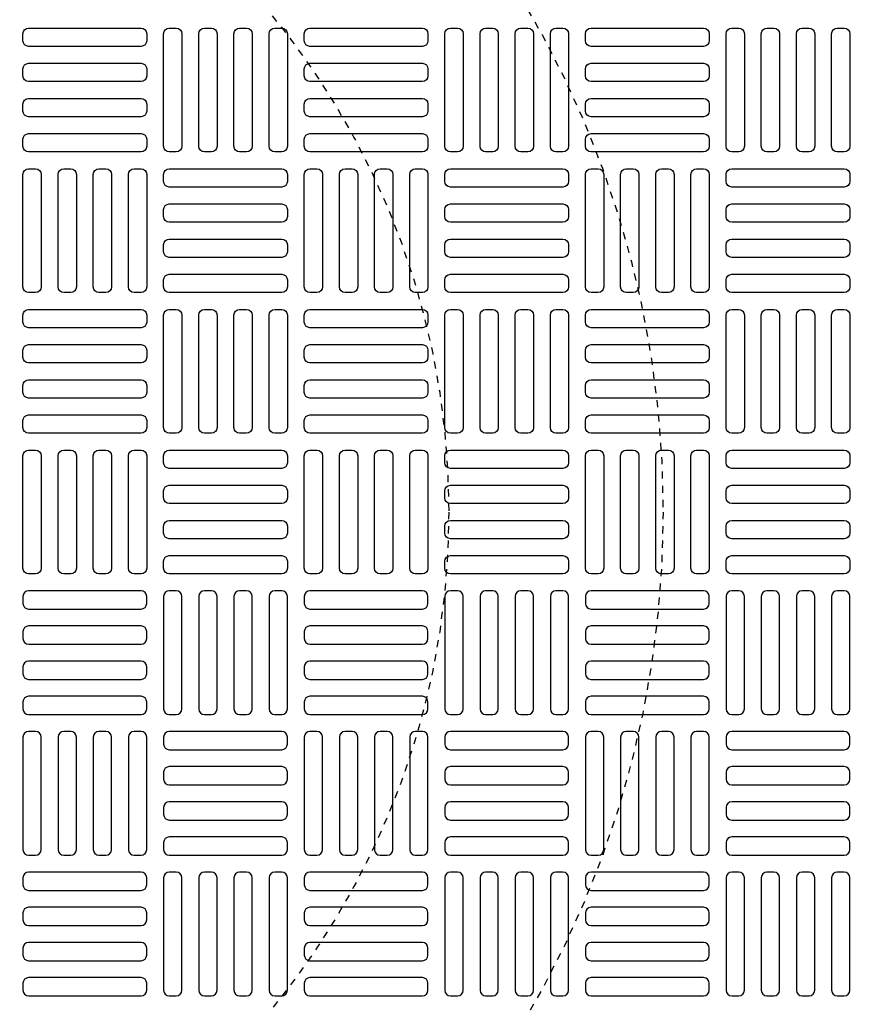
# Model space of a CAD drawing. Extents: x -169 to 6736, y -208 to 3022.
# Tile 608 of 656: x 5967 to 5979, y 1310 to 1324. Entities that reach past the tile are written whole.
import ezdxf

# ---------------------------------------------------------------- set-up
doc = ezdxf.new("R2010")
doc.units = 0
doc.header["$MEASUREMENT"] = 0
doc.linetypes.add('HIDDEN2', pattern=[0.28125, 0.1875, -0.09375])
doc.layers.get('DEFPOINTS').update_dxf_attribs({"linetype": 'CONTINUOUS'})
for name, color, linetype in [('TANK-MANHOLE-COVER-40', 2, 'CONTINUOUS'), ('TANK-MANHOLE-COVER-HATCH-40', 252, 'CONTINUOUS'), ('TANK-SLOPE', 3, 'CONTINUOUS')]:
    doc.layers.add(name, color=color, linetype=linetype)

msp = doc.modelspace()

# ---------------------------------------------------------------- linework, layer by layer
at = {"layer": 'DEFPOINTS', "color": 8, "linetype": 'HIDDEN2', "ltscale": 0.125}
msp.add_circle((5962.39028, 1317.01839), 14, dxfattribs=at)
msp.add_circle((5962.39028, 1317.01839), 14, dxfattribs=at)
at = {"layer": 'DEFPOINTS', "color": 8, "linetype": 'HIDDEN2', "ltscale": 0.5}
msp.add_circle((5962.39028, 1317.01839), 11, dxfattribs=at)
msp.add_circle((5962.39028, 1317.01839), 11, dxfattribs=at)
at = {"layer": 'TANK-MANHOLE-COVER-40', "color": 4, "linetype": 'Continuous'}
msp.add_circle((5962.39105, 1317.01839), 22.63902, dxfattribs=at)
at = {"layer": 'TANK-MANHOLE-COVER-40', "color": 1, "linetype": 'Continuous'}
msp.add_circle((5962.39105, 1317.01839), 22.44094, dxfattribs=at)
at = {"layer": 'TANK-MANHOLE-COVER-40', "color": 2, "linetype": 'Continuous'}
msp.add_circle((5962.39105, 1317.01839), 21.65354, dxfattribs=at)
at = {"layer": 'TANK-MANHOLE-COVER-HATCH-40', "linetype": 'Continuous', "flags": 128}
for points in [[(5969.1627, 1323.61288, -0.41421356), (5969.08396, 1323.53414), (5967.50916, 1323.53414, -0.41421356), (5967.43042, 1323.61288), (5967.43042, 1323.71131, -0.41421356), (5967.50916, 1323.79005), (5969.08396, 1323.79005, -0.41421356), (5969.1627, 1323.71131)], [(5969.47766, 1322.05776, -0.41421356), (5969.39892, 1322.1365), (5969.39892, 1323.71131, -0.41421356), (5969.47766, 1323.79005), (5969.57608, 1323.79005, -0.41421356), (5969.65482, 1323.71131), (5969.65482, 1322.1365, -0.41421356), (5969.57608, 1322.05776)], [(5969.96979, 1322.05776, -0.41421356), (5969.89105, 1322.1365), (5969.89105, 1323.71131, -0.41421356), (5969.96979, 1323.79005), (5970.06821, 1323.79005, -0.41421356), (5970.14695, 1323.71131), (5970.14695, 1322.1365, -0.41421356), (5970.06821, 1322.05776)], [(5970.46191, 1322.05776, -0.41421356), (5970.38317, 1322.1365), (5970.38317, 1323.71131, -0.41421356), (5970.46191, 1323.79005), (5970.56034, 1323.79005, -0.41421356), (5970.63908, 1323.71131), (5970.63908, 1322.1365, -0.41421356), (5970.56034, 1322.05776)], [(5970.95404, 1322.05776, -0.41421356), (5970.8753, 1322.1365), (5970.8753, 1323.71131, -0.41421356), (5970.95404, 1323.79005), (5971.05246, 1323.79005, -0.41421356), (5971.1312, 1323.71131), (5971.1312, 1322.1365, -0.41421356), (5971.05246, 1322.05776)], [(5973.09971, 1323.61288, -0.41421356), (5973.02097, 1323.53414), (5971.44616, 1323.53414, -0.41421356), (5971.36742, 1323.61288), (5971.36742, 1323.71131, -0.41421356), (5971.44616, 1323.79005), (5973.02097, 1323.79005, -0.41421356), (5973.09971, 1323.71131)], [(5973.41467, 1322.05776, -0.41421356), (5973.33593, 1322.1365), (5973.33593, 1323.71131, -0.41421356), (5973.41467, 1323.79005), (5973.51309, 1323.79005, -0.41421356), (5973.59183, 1323.71131), (5973.59183, 1322.1365, -0.41421356), (5973.51309, 1322.05776)], [(5973.90679, 1322.05776, -0.41421356), (5973.82805, 1322.1365), (5973.82805, 1323.71131, -0.41421356), (5973.90679, 1323.79005), (5974.00522, 1323.79005, -0.41421356), (5974.08396, 1323.71131), (5974.08396, 1322.1365, -0.41421356), (5974.00522, 1322.05776)], [(5974.39892, 1322.05776, -0.41421356), (5974.32018, 1322.1365), (5974.32018, 1323.71131, -0.41421356), (5974.39892, 1323.79005), (5974.49734, 1323.79005, -0.41421356), (5974.57608, 1323.71131), (5974.57608, 1322.1365, -0.41421356), (5974.49734, 1322.05776)], [(5974.89105, 1322.05776, -0.41421356), (5974.81231, 1322.1365), (5974.81231, 1323.71131, -0.41421356), (5974.89105, 1323.79005), (5974.98947, 1323.79005, -0.41421356), (5975.06821, 1323.71131), (5975.06821, 1322.1365, -0.41421356), (5974.98947, 1322.05776)], [(5977.03671, 1323.61288, -0.41421356), (5976.95797, 1323.53414), (5975.38317, 1323.53414, -0.41421356), (5975.30443, 1323.61288), (5975.30443, 1323.71131, -0.41421356), (5975.38317, 1323.79005), (5976.95797, 1323.79005, -0.41421356), (5977.03671, 1323.71131)], [(5977.35168, 1322.05776, -0.41421356), (5977.27294, 1322.1365), (5977.27294, 1323.71131, -0.41421356), (5977.35168, 1323.79005), (5977.4501, 1323.79005, -0.41421356), (5977.52884, 1323.71131), (5977.52884, 1322.1365, -0.41421356), (5977.4501, 1322.05776)], [(5977.8438, 1322.05776, -0.41421356), (5977.76506, 1322.1365), (5977.76506, 1323.71131, -0.41421356), (5977.8438, 1323.79005), (5977.94223, 1323.79005, -0.41421356), (5978.02097, 1323.71131), (5978.02097, 1322.1365, -0.41421356), (5977.94223, 1322.05776)], [(5978.33593, 1322.05776, -0.41421356), (5978.25719, 1322.1365), (5978.25719, 1323.71131, -0.41421356), (5978.33593, 1323.79005), (5978.43435, 1323.79005, -0.41421356), (5978.51309, 1323.71131), (5978.51309, 1322.1365, -0.41421356), (5978.43435, 1322.05776)], [(5978.82805, 1322.05776, -0.41421356), (5978.74931, 1322.1365), (5978.74931, 1323.71131, -0.41421356), (5978.82805, 1323.79005), (5978.92648, 1323.79005, -0.41421356), (5979.00522, 1323.71131), (5979.00522, 1322.1365, -0.41421356), (5978.92648, 1322.05776)], [(5969.1627, 1323.12075, -0.41421356), (5969.08396, 1323.04201), (5967.50916, 1323.04201, -0.41421356), (5967.43042, 1323.12075), (5967.43042, 1323.21918, -0.41421356), (5967.50916, 1323.29792), (5969.08396, 1323.29792, -0.41421356), (5969.1627, 1323.21918)], [(5973.09971, 1323.12075, -0.41421356), (5973.02097, 1323.04201), (5971.44616, 1323.04201, -0.41421356), (5971.36742, 1323.12075), (5971.36742, 1323.21918, -0.41421356), (5971.44616, 1323.29792), (5973.02097, 1323.29792, -0.41421356), (5973.09971, 1323.21918)], [(5977.03671, 1323.12075, -0.41421356), (5976.95797, 1323.04201), (5975.38317, 1323.04201, -0.41421356), (5975.30443, 1323.12075), (5975.30443, 1323.21918, -0.41421356), (5975.38317, 1323.29792), (5976.95797, 1323.29792, -0.41421356), (5977.03671, 1323.21918)], [(5969.1627, 1322.62863, -0.41421356), (5969.08396, 1322.54989), (5967.50916, 1322.54989, -0.41421356), (5967.43042, 1322.62863), (5967.43042, 1322.72705, -0.41421356), (5967.50916, 1322.80579), (5969.08396, 1322.80579, -0.41421356), (5969.1627, 1322.72705)], [(5973.09971, 1322.62863, -0.41421356), (5973.02097, 1322.54989), (5971.44616, 1322.54989, -0.41421356), (5971.36742, 1322.62863), (5971.36742, 1322.72705, -0.41421356), (5971.44616, 1322.80579), (5973.02097, 1322.80579, -0.41421356), (5973.09971, 1322.72705)], [(5977.03671, 1322.62863, -0.41421356), (5976.95797, 1322.54989), (5975.38317, 1322.54989, -0.41421356), (5975.30443, 1322.62863), (5975.30443, 1322.72705, -0.41421356), (5975.38317, 1322.80579), (5976.95797, 1322.80579, -0.41421356), (5977.03671, 1322.72705)], [(5969.1627, 1322.1365, -0.41421356), (5969.08396, 1322.05776), (5967.50916, 1322.05776, -0.41421356), (5967.43042, 1322.1365), (5967.43042, 1322.23493, -0.41421356), (5967.50916, 1322.31367), (5969.08396, 1322.31367, -0.41421356), (5969.1627, 1322.23493)], [(5973.09971, 1322.1365, -0.41421356), (5973.02097, 1322.05776), (5971.44616, 1322.05776, -0.41421356), (5971.36742, 1322.1365), (5971.36742, 1322.23493, -0.41421356), (5971.44616, 1322.31367), (5973.02097, 1322.31367, -0.41421356), (5973.09971, 1322.23493)], [(5977.03671, 1322.1365, -0.41421356), (5976.95797, 1322.05776), (5975.38317, 1322.05776, -0.41421356), (5975.30443, 1322.1365), (5975.30443, 1322.23493, -0.41421356), (5975.38317, 1322.31367), (5976.95797, 1322.31367, -0.41421356), (5977.03671, 1322.23493)], [(5967.50916, 1320.08926, -0.41421356), (5967.43042, 1320.168), (5967.43042, 1321.7428, -0.41421356), (5967.50916, 1321.82154), (5967.60758, 1321.82154, -0.41421356), (5967.68632, 1321.7428), (5967.68632, 1320.168, -0.41421356), (5967.60758, 1320.08926)], [(5968.00128, 1320.08926, -0.41421356), (5967.92254, 1320.168), (5967.92254, 1321.7428, -0.41421356), (5968.00128, 1321.82154), (5968.09971, 1321.82154, -0.41421356), (5968.17845, 1321.7428), (5968.17845, 1320.168, -0.41421356), (5968.09971, 1320.08926)], [(5968.49341, 1320.08926, -0.41421356), (5968.41467, 1320.168), (5968.41467, 1321.7428, -0.41421356), (5968.49341, 1321.82154), (5968.59183, 1321.82154, -0.41421356), (5968.67057, 1321.7428), (5968.67057, 1320.168, -0.41421356), (5968.59183, 1320.08926)], [(5968.98553, 1320.08926, -0.41421356), (5968.90679, 1320.168), (5968.90679, 1321.7428, -0.41421356), (5968.98553, 1321.82154), (5969.08396, 1321.82154, -0.41421356), (5969.1627, 1321.7428), (5969.1627, 1320.168, -0.41421356), (5969.08396, 1320.08926)], [(5969.39892, 1321.7428, -0.41421356), (5969.47766, 1321.82154), (5971.05246, 1321.82154, -0.41421356), (5971.1312, 1321.7428), (5971.1312, 1321.64438, -0.41421356), (5971.05246, 1321.56564), (5969.47766, 1321.56564, -0.41421356), (5969.39892, 1321.64438)], [(5971.44616, 1320.08926, -0.41421356), (5971.36742, 1320.168), (5971.36742, 1321.7428, -0.41421356), (5971.44616, 1321.82154), (5971.54459, 1321.82154, -0.41421356), (5971.62333, 1321.7428), (5971.62333, 1320.168, -0.41421356), (5971.54459, 1320.08926)], [(5971.93829, 1320.08926, -0.41421356), (5971.85955, 1320.168), (5971.85955, 1321.7428, -0.41421356), (5971.93829, 1321.82154), (5972.03671, 1321.82154, -0.41421356), (5972.11545, 1321.7428), (5972.11545, 1320.168, -0.41421356), (5972.03671, 1320.08926)], [(5972.43042, 1320.08926, -0.41421356), (5972.35168, 1320.168), (5972.35168, 1321.7428, -0.41421356), (5972.43042, 1321.82154), (5972.52884, 1321.82154, -0.41421356), (5972.60758, 1321.7428), (5972.60758, 1320.168, -0.41421356), (5972.52884, 1320.08926)], [(5972.92254, 1320.08926, -0.41421356), (5972.8438, 1320.168), (5972.8438, 1321.7428, -0.41421356), (5972.92254, 1321.82154), (5973.02097, 1321.82154, -0.41421356), (5973.09971, 1321.7428), (5973.09971, 1320.168, -0.41421356), (5973.02097, 1320.08926)], [(5973.33593, 1321.7428, -0.41421356), (5973.41467, 1321.82154), (5974.98947, 1321.82154, -0.41421356), (5975.06821, 1321.7428), (5975.06821, 1321.64438, -0.41421356), (5974.98947, 1321.56564), (5973.41467, 1321.56564, -0.41421356), (5973.33593, 1321.64438)], [(5975.38317, 1320.08926, -0.41421356), (5975.30443, 1320.168), (5975.30443, 1321.7428, -0.41421356), (5975.38317, 1321.82154), (5975.4816, 1321.82154, -0.41421356), (5975.56034, 1321.7428), (5975.56034, 1320.168, -0.41421356), (5975.4816, 1320.08926)], [(5975.8753, 1320.08926, -0.41421356), (5975.79656, 1320.168), (5975.79656, 1321.7428, -0.41421356), (5975.8753, 1321.82154), (5975.97372, 1321.82154, -0.41421356), (5976.05246, 1321.7428), (5976.05246, 1320.168, -0.41421356), (5975.97372, 1320.08926)], [(5976.36742, 1320.08926, -0.41421356), (5976.28868, 1320.168), (5976.28868, 1321.7428, -0.41421356), (5976.36742, 1321.82154), (5976.46585, 1321.82154, -0.41421356), (5976.54459, 1321.7428), (5976.54459, 1320.168, -0.41421356), (5976.46585, 1320.08926)], [(5976.85955, 1320.08926, -0.41421356), (5976.78081, 1320.168), (5976.78081, 1321.7428, -0.41421356), (5976.85955, 1321.82154), (5976.95797, 1321.82154, -0.41421356), (5977.03671, 1321.7428), (5977.03671, 1320.168, -0.41421356), (5976.95797, 1320.08926)], [(5977.27294, 1321.7428, -0.41421356), (5977.35168, 1321.82154), (5978.92648, 1321.82154, -0.41421356), (5979.00522, 1321.7428), (5979.00522, 1321.64438, -0.41421356), (5978.92648, 1321.56564), (5977.35168, 1321.56564, -0.41421356), (5977.27294, 1321.64438)], [(5969.39892, 1321.25068, -0.41421356), (5969.47766, 1321.32942), (5971.05246, 1321.32942, -0.41421356), (5971.1312, 1321.25068), (5971.1312, 1321.15225, -0.41421356), (5971.05246, 1321.07351), (5969.47766, 1321.07351, -0.41421356), (5969.39892, 1321.15225)], [(5973.33593, 1321.25068, -0.41421356), (5973.41467, 1321.32942), (5974.98947, 1321.32942, -0.41421356), (5975.06821, 1321.25068), (5975.06821, 1321.15225, -0.41421356), (5974.98947, 1321.07351), (5973.41467, 1321.07351, -0.41421356), (5973.33593, 1321.15225)], [(5977.27294, 1321.25068, -0.41421356), (5977.35168, 1321.32942), (5978.92648, 1321.32942, -0.41421356), (5979.00522, 1321.25068), (5979.00522, 1321.15225, -0.41421356), (5978.92648, 1321.07351), (5977.35168, 1321.07351, -0.41421356), (5977.27294, 1321.15225)], [(5969.39892, 1320.75855, -0.41421356), (5969.47766, 1320.83729), (5971.05246, 1320.83729, -0.41421356), (5971.1312, 1320.75855), (5971.1312, 1320.66012, -0.41421356), (5971.05246, 1320.58138), (5969.47766, 1320.58138, -0.41421356), (5969.39892, 1320.66012)], [(5973.33593, 1320.75855, -0.41421356), (5973.41467, 1320.83729), (5974.98947, 1320.83729, -0.41421356), (5975.06821, 1320.75855), (5975.06821, 1320.66012, -0.41421356), (5974.98947, 1320.58138), (5973.41467, 1320.58138, -0.41421356), (5973.33593, 1320.66012)], [(5977.27294, 1320.75855, -0.41421356), (5977.35168, 1320.83729), (5978.92648, 1320.83729, -0.41421356), (5979.00522, 1320.75855), (5979.00522, 1320.66012, -0.41421356), (5978.92648, 1320.58138), (5977.35168, 1320.58138, -0.41421356), (5977.27294, 1320.66012)], [(5969.39892, 1320.26642, -0.41421356), (5969.47766, 1320.34516), (5971.05246, 1320.34516, -0.41421356), (5971.1312, 1320.26642), (5971.1312, 1320.168, -0.41421356), (5971.05246, 1320.08926), (5969.47766, 1320.08926, -0.41421356), (5969.39892, 1320.168)], [(5973.33593, 1320.26642, -0.41421356), (5973.41467, 1320.34516), (5974.98947, 1320.34516, -0.41421356), (5975.06821, 1320.26642), (5975.06821, 1320.168, -0.41421356), (5974.98947, 1320.08926), (5973.41467, 1320.08926, -0.41421356), (5973.33593, 1320.168)], [(5977.27294, 1320.26642, -0.41421356), (5977.35168, 1320.34516), (5978.92648, 1320.34516, -0.41421356), (5979.00522, 1320.26642), (5979.00522, 1320.168, -0.41421356), (5978.92648, 1320.08926), (5977.35168, 1320.08926, -0.41421356), (5977.27294, 1320.168)], [(5969.1627, 1319.67587, -0.41421356), (5969.08396, 1319.59713), (5967.50916, 1319.59713, -0.41421356), (5967.43042, 1319.67587), (5967.43042, 1319.7743, -0.41421356), (5967.50916, 1319.85304), (5969.08396, 1319.85304, -0.41421356), (5969.1627, 1319.7743)], [(5969.47766, 1318.12075, -0.41421356), (5969.39892, 1318.19949), (5969.39892, 1319.7743, -0.41421356), (5969.47766, 1319.85304), (5969.57608, 1319.85304, -0.41421356), (5969.65482, 1319.7743), (5969.65482, 1318.19949, -0.41421356), (5969.57608, 1318.12075)], [(5969.96979, 1318.12075, -0.41421356), (5969.89105, 1318.19949), (5969.89105, 1319.7743, -0.41421356), (5969.96979, 1319.85304), (5970.06821, 1319.85304, -0.41421356), (5970.14695, 1319.7743), (5970.14695, 1318.19949, -0.41421356), (5970.06821, 1318.12075)], [(5970.46191, 1318.12075, -0.41421356), (5970.38317, 1318.19949), (5970.38317, 1319.7743, -0.41421356), (5970.46191, 1319.85304), (5970.56034, 1319.85304, -0.41421356), (5970.63908, 1319.7743), (5970.63908, 1318.19949, -0.41421356), (5970.56034, 1318.12075)], [(5970.95404, 1318.12075, -0.41421356), (5970.8753, 1318.19949), (5970.8753, 1319.7743, -0.41421356), (5970.95404, 1319.85304), (5971.05246, 1319.85304, -0.41421356), (5971.1312, 1319.7743), (5971.1312, 1318.19949, -0.41421356), (5971.05246, 1318.12075)], [(5973.09971, 1319.67587, -0.41421356), (5973.02097, 1319.59713), (5971.44616, 1319.59713, -0.41421356), (5971.36742, 1319.67587), (5971.36742, 1319.7743, -0.41421356), (5971.44616, 1319.85304), (5973.02097, 1319.85304, -0.41421356), (5973.09971, 1319.7743)], [(5973.41467, 1318.12075, -0.41421356), (5973.33593, 1318.19949), (5973.33593, 1319.7743, -0.41421356), (5973.41467, 1319.85304), (5973.51309, 1319.85304, -0.41421356), (5973.59183, 1319.7743), (5973.59183, 1318.19949, -0.41421356), (5973.51309, 1318.12075)], [(5973.90679, 1318.12075, -0.41421356), (5973.82805, 1318.19949), (5973.82805, 1319.7743, -0.41421356), (5973.90679, 1319.85304), (5974.00522, 1319.85304, -0.41421356), (5974.08396, 1319.7743), (5974.08396, 1318.19949, -0.41421356), (5974.00522, 1318.12075)], [(5974.39892, 1318.12075, -0.41421356), (5974.32018, 1318.19949), (5974.32018, 1319.7743, -0.41421356), (5974.39892, 1319.85304), (5974.49734, 1319.85304, -0.41421356), (5974.57608, 1319.7743), (5974.57608, 1318.19949, -0.41421356), (5974.49734, 1318.12075)], [(5974.89105, 1318.12075, -0.41421356), (5974.81231, 1318.19949), (5974.81231, 1319.7743, -0.41421356), (5974.89105, 1319.85304), (5974.98947, 1319.85304, -0.41421356), (5975.06821, 1319.7743), (5975.06821, 1318.19949, -0.41421356), (5974.98947, 1318.12075)], [(5977.03671, 1319.67587, -0.41421356), (5976.95797, 1319.59713), (5975.38317, 1319.59713, -0.41421356), (5975.30443, 1319.67587), (5975.30443, 1319.7743, -0.41421356), (5975.38317, 1319.85304), (5976.95797, 1319.85304, -0.41421356), (5977.03671, 1319.7743)], [(5977.35168, 1318.12075, -0.41421356), (5977.27294, 1318.19949), (5977.27294, 1319.7743, -0.41421356), (5977.35168, 1319.85304), (5977.4501, 1319.85304, -0.41421356), (5977.52884, 1319.7743), (5977.52884, 1318.19949, -0.41421356), (5977.4501, 1318.12075)], [(5977.8438, 1318.12075, -0.41421356), (5977.76506, 1318.19949), (5977.76506, 1319.7743, -0.41421356), (5977.8438, 1319.85304), (5977.94223, 1319.85304, -0.41421356), (5978.02097, 1319.7743), (5978.02097, 1318.19949, -0.41421356), (5977.94223, 1318.12075)], [(5978.33593, 1318.12075, -0.41421356), (5978.25719, 1318.19949), (5978.25719, 1319.7743, -0.41421356), (5978.33593, 1319.85304), (5978.43435, 1319.85304, -0.41421356), (5978.51309, 1319.7743), (5978.51309, 1318.19949, -0.41421356), (5978.43435, 1318.12075)], [(5978.82805, 1318.12075, -0.41421356), (5978.74931, 1318.19949), (5978.74931, 1319.7743, -0.41421356), (5978.82805, 1319.85304), (5978.92648, 1319.85304, -0.41421356), (5979.00522, 1319.7743), (5979.00522, 1318.19949, -0.41421356), (5978.92648, 1318.12075)], [(5969.1627, 1319.18375, -0.41421356), (5969.08396, 1319.10501), (5967.50916, 1319.10501, -0.41421356), (5967.43042, 1319.18375), (5967.43042, 1319.28217, -0.41421356), (5967.50916, 1319.36091), (5969.08396, 1319.36091, -0.41421356), (5969.1627, 1319.28217)], [(5973.09971, 1319.18375, -0.41421356), (5973.02097, 1319.10501), (5971.44616, 1319.10501, -0.41421356), (5971.36742, 1319.18375), (5971.36742, 1319.28217, -0.41421356), (5971.44616, 1319.36091), (5973.02097, 1319.36091, -0.41421356), (5973.09971, 1319.28217)], [(5977.03671, 1319.18375, -0.41421356), (5976.95797, 1319.10501), (5975.38317, 1319.10501, -0.41421356), (5975.30443, 1319.18375), (5975.30443, 1319.28217, -0.41421356), (5975.38317, 1319.36091), (5976.95797, 1319.36091, -0.41421356), (5977.03671, 1319.28217)], [(5969.1627, 1318.69162, -0.41421356), (5969.08396, 1318.61288), (5967.50916, 1318.61288, -0.41421356), (5967.43042, 1318.69162), (5967.43042, 1318.79005, -0.41421356), (5967.50916, 1318.86879), (5969.08396, 1318.86879, -0.41421356), (5969.1627, 1318.79005)], [(5973.09971, 1318.69162, -0.41421356), (5973.02097, 1318.61288), (5971.44616, 1318.61288, -0.41421356), (5971.36742, 1318.69162), (5971.36742, 1318.79005, -0.41421356), (5971.44616, 1318.86879), (5973.02097, 1318.86879, -0.41421356), (5973.09971, 1318.79005)], [(5977.03671, 1318.69162, -0.41421356), (5976.95797, 1318.61288), (5975.38317, 1318.61288, -0.41421356), (5975.30443, 1318.69162), (5975.30443, 1318.79005, -0.41421356), (5975.38317, 1318.86879), (5976.95797, 1318.86879, -0.41421356), (5977.03671, 1318.79005)], [(5969.1627, 1318.19949, -0.41421356), (5969.08396, 1318.12075), (5967.50916, 1318.12075, -0.41421356), (5967.43042, 1318.19949), (5967.43042, 1318.29792, -0.41421356), (5967.50916, 1318.37666), (5969.08396, 1318.37666, -0.41421356), (5969.1627, 1318.29792)], [(5973.09971, 1318.19949, -0.41421356), (5973.02097, 1318.12075), (5971.44616, 1318.12075, -0.41421356), (5971.36742, 1318.19949), (5971.36742, 1318.29792, -0.41421356), (5971.44616, 1318.37666), (5973.02097, 1318.37666, -0.41421356), (5973.09971, 1318.29792)], [(5977.03671, 1318.19949, -0.41421356), (5976.95797, 1318.12075), (5975.38317, 1318.12075, -0.41421356), (5975.30443, 1318.19949), (5975.30443, 1318.29792, -0.41421356), (5975.38317, 1318.37666), (5976.95797, 1318.37666, -0.41421356), (5977.03671, 1318.29792)], [(5967.50916, 1316.15225, -0.41421356), (5967.43042, 1316.23099), (5967.43042, 1317.80579, -0.41421356), (5967.50916, 1317.88453), (5967.60758, 1317.88453, -0.41421356), (5967.68632, 1317.80579), (5967.68632, 1316.23099, -0.41421356), (5967.60758, 1316.15225)], [(5968.00128, 1316.15225, -0.41421356), (5967.92254, 1316.23099), (5967.92254, 1317.80579, -0.41421356), (5968.00128, 1317.88453), (5968.09971, 1317.88453, -0.41421356), (5968.17845, 1317.80579), (5968.17845, 1316.23099, -0.41421356), (5968.09971, 1316.15225)], [(5968.49341, 1316.15225, -0.41421356), (5968.41467, 1316.23099), (5968.41467, 1317.80579, -0.41421356), (5968.49341, 1317.88453), (5968.59183, 1317.88453, -0.41421356), (5968.67057, 1317.80579), (5968.67057, 1316.23099, -0.41421356), (5968.59183, 1316.15225)], [(5968.98553, 1316.15225, -0.41421356), (5968.90679, 1316.23099), (5968.90679, 1317.80579, -0.41421356), (5968.98553, 1317.88453), (5969.08396, 1317.88453, -0.41421356), (5969.1627, 1317.80579), (5969.1627, 1316.23099, -0.41421356), (5969.08396, 1316.15225)], [(5969.39892, 1317.80579, -0.41421356), (5969.47766, 1317.88453), (5971.05246, 1317.88453, -0.41421356), (5971.1312, 1317.80579), (5971.1312, 1317.70737, -0.41421356), (5971.05246, 1317.62863), (5969.47766, 1317.62863, -0.41421356), (5969.39892, 1317.70737)], [(5971.44616, 1316.15225, -0.41421356), (5971.36742, 1316.23099), (5971.36742, 1317.80579, -0.41421356), (5971.44616, 1317.88453), (5971.54459, 1317.88453, -0.41421356), (5971.62333, 1317.80579), (5971.62333, 1316.23099, -0.41421356), (5971.54459, 1316.15225)], [(5971.93829, 1316.15225, -0.41421356), (5971.85955, 1316.23099), (5971.85955, 1317.80579, -0.41421356), (5971.93829, 1317.88453), (5972.03671, 1317.88453, -0.41421356), (5972.11545, 1317.80579), (5972.11545, 1316.23099, -0.41421356), (5972.03671, 1316.15225)], [(5972.43042, 1316.15225, -0.41421356), (5972.35168, 1316.23099), (5972.35168, 1317.80579, -0.41421356), (5972.43042, 1317.88453), (5972.52884, 1317.88453, -0.41421356), (5972.60758, 1317.80579), (5972.60758, 1316.23099, -0.41421356), (5972.52884, 1316.15225)], [(5972.92254, 1316.15225, -0.41421356), (5972.8438, 1316.23099), (5972.8438, 1317.80579, -0.41421356), (5972.92254, 1317.88453), (5973.02097, 1317.88453, -0.41421356), (5973.09971, 1317.80579), (5973.09971, 1316.23099, -0.41421356), (5973.02097, 1316.15225)], [(5973.33593, 1317.80579, -0.41421356), (5973.41467, 1317.88453), (5974.98947, 1317.88453, -0.41421356), (5975.06821, 1317.80579), (5975.06821, 1317.70737, -0.41421356), (5974.98947, 1317.62863), (5973.41467, 1317.62863, -0.41421356), (5973.33593, 1317.70737)], [(5975.38317, 1316.15225, -0.41421356), (5975.30443, 1316.23099), (5975.30443, 1317.80579, -0.41421356), (5975.38317, 1317.88453), (5975.4816, 1317.88453, -0.41421356), (5975.56034, 1317.80579), (5975.56034, 1316.23099, -0.41421356), (5975.4816, 1316.15225)], [(5975.8753, 1316.15225, -0.41421356), (5975.79656, 1316.23099), (5975.79656, 1317.80579, -0.41421356), (5975.8753, 1317.88453), (5975.97372, 1317.88453, -0.41421356), (5976.05246, 1317.80579), (5976.05246, 1316.23099, -0.41421356), (5975.97372, 1316.15225)], [(5976.36742, 1316.15225, -0.41421356), (5976.28868, 1316.23099), (5976.28868, 1317.80579, -0.41421356), (5976.36742, 1317.88453), (5976.46585, 1317.88453, -0.41421356), (5976.54459, 1317.80579), (5976.54459, 1316.23099, -0.41421356), (5976.46585, 1316.15225)], [(5976.85955, 1316.15225, -0.41421356), (5976.78081, 1316.23099), (5976.78081, 1317.80579, -0.41421356), (5976.85955, 1317.88453), (5976.95797, 1317.88453, -0.41421356), (5977.03671, 1317.80579), (5977.03671, 1316.23099, -0.41421356), (5976.95797, 1316.15225)], [(5977.27294, 1317.80579, -0.41421356), (5977.35168, 1317.88453), (5978.92648, 1317.88453, -0.41421356), (5979.00522, 1317.80579), (5979.00522, 1317.70737, -0.41421356), (5978.92648, 1317.62863), (5977.35168, 1317.62863, -0.41421356), (5977.27294, 1317.70737)], [(5969.39892, 1317.31367, -0.41421356), (5969.47766, 1317.39241), (5971.05246, 1317.39241, -0.41421356), (5971.1312, 1317.31367), (5971.1312, 1317.21524, -0.41421356), (5971.05246, 1317.1365), (5969.47766, 1317.1365, -0.41421356), (5969.39892, 1317.21524)], [(5973.33593, 1317.31367, -0.41421356), (5973.41467, 1317.39241), (5974.98947, 1317.39241, -0.41421356), (5975.06821, 1317.31367), (5975.06821, 1317.21524, -0.41421356), (5974.98947, 1317.1365), (5973.41467, 1317.1365, -0.41421356), (5973.33593, 1317.21524)], [(5977.27294, 1317.31367, -0.41421356), (5977.35168, 1317.39241), (5978.92648, 1317.39241, -0.41421356), (5979.00522, 1317.31367), (5979.00522, 1317.21524, -0.41421356), (5978.92648, 1317.1365), (5977.35168, 1317.1365, -0.41421356), (5977.27294, 1317.21524)], [(5969.39892, 1316.82154, -0.41421356), (5969.47766, 1316.90028), (5971.05246, 1316.90028, -0.41421356), (5971.1312, 1316.82154), (5971.1312, 1316.72312, -0.41421356), (5971.05246, 1316.64438), (5969.47766, 1316.64438, -0.41421356), (5969.39892, 1316.72312)], [(5973.33593, 1316.82154, -0.41421356), (5973.41467, 1316.90028), (5974.98947, 1316.90028, -0.41421356), (5975.06821, 1316.82154), (5975.06821, 1316.72312, -0.41421356), (5974.98947, 1316.64438), (5973.41467, 1316.64438, -0.41421356), (5973.33593, 1316.72312)], [(5977.27294, 1316.82154, -0.41421356), (5977.35168, 1316.90028), (5978.92648, 1316.90028, -0.41421356), (5979.00522, 1316.82154), (5979.00522, 1316.72312, -0.41421356), (5978.92648, 1316.64438), (5977.35168, 1316.64438, -0.41421356), (5977.27294, 1316.72312)], [(5969.39892, 1316.32942, -0.41421356), (5969.47766, 1316.40816), (5971.05246, 1316.40816, -0.41421356), (5971.1312, 1316.32942), (5971.1312, 1316.23099, -0.41421356), (5971.05246, 1316.15225), (5969.47766, 1316.15225, -0.41421356), (5969.39892, 1316.23099)], [(5973.33593, 1316.32942, -0.41421356), (5973.41467, 1316.40816), (5974.98947, 1316.40816, -0.41421356), (5975.06821, 1316.32942), (5975.06821, 1316.23099, -0.41421356), (5974.98947, 1316.15225), (5973.41467, 1316.15225, -0.41421356), (5973.33593, 1316.23099)], [(5977.27294, 1316.32942, -0.41421356), (5977.35168, 1316.40816), (5978.92648, 1316.40816, -0.41421356), (5979.00522, 1316.32942), (5979.00522, 1316.23099, -0.41421356), (5978.92648, 1316.15225), (5977.35168, 1316.15225, -0.41421356), (5977.27294, 1316.23099)], [(5969.1627, 1315.83729, 0.41421356), (5969.08396, 1315.91603), (5967.50916, 1315.91603, 0.41421356), (5967.43042, 1315.83729), (5967.43042, 1315.73886, 0.41421356), (5967.50916, 1315.66012), (5969.08396, 1315.66012, 0.41421356), (5969.1627, 1315.73886)], [(5969.47766, 1315.91603, 0.41421356), (5969.39892, 1315.83729), (5969.39892, 1314.26249, 0.41421356), (5969.47766, 1314.18375), (5969.57608, 1314.18375, 0.41421356), (5969.65482, 1314.26249), (5969.65482, 1315.83729, 0.41421356), (5969.57608, 1315.91603)], [(5969.96979, 1315.91603, 0.41421356), (5969.89105, 1315.83729), (5969.89105, 1314.26249, 0.41421356), (5969.96979, 1314.18375), (5970.06821, 1314.18375, 0.41421356), (5970.14695, 1314.26249), (5970.14695, 1315.83729, 0.41421356), (5970.06821, 1315.91603)], [(5970.46191, 1315.91603, 0.41421356), (5970.38317, 1315.83729), (5970.38317, 1314.26249, 0.41421356), (5970.46191, 1314.18375), (5970.56034, 1314.18375, 0.41421356), (5970.63908, 1314.26249), (5970.63908, 1315.83729, 0.41421356), (5970.56034, 1315.91603)], [(5970.95404, 1315.91603, 0.41421356), (5970.8753, 1315.83729), (5970.8753, 1314.26249, 0.41421356), (5970.95404, 1314.18375), (5971.05246, 1314.18375, 0.41421356), (5971.1312, 1314.26249), (5971.1312, 1315.83729, 0.41421356), (5971.05246, 1315.91603)], [(5973.09971, 1315.83729, 0.41421356), (5973.02097, 1315.91603), (5971.44616, 1315.91603, 0.41421356), (5971.36742, 1315.83729), (5971.36742, 1315.73886, 0.41421356), (5971.44616, 1315.66012), (5973.02097, 1315.66012, 0.41421356), (5973.09971, 1315.73886)], [(5973.41467, 1315.91603, 0.41421356), (5973.33593, 1315.83729), (5973.33593, 1314.26249, 0.41421356), (5973.41467, 1314.18375), (5973.51309, 1314.18375, 0.41421356), (5973.59183, 1314.26249), (5973.59183, 1315.83729, 0.41421356), (5973.51309, 1315.91603)], [(5973.90679, 1315.91603, 0.41421356), (5973.82805, 1315.83729), (5973.82805, 1314.26249, 0.41421356), (5973.90679, 1314.18375), (5974.00522, 1314.18375, 0.41421356), (5974.08396, 1314.26249), (5974.08396, 1315.83729, 0.41421356), (5974.00522, 1315.91603)], [(5974.39892, 1315.91603, 0.41421356), (5974.32018, 1315.83729), (5974.32018, 1314.26249, 0.41421356), (5974.39892, 1314.18375), (5974.49734, 1314.18375, 0.41421356), (5974.57608, 1314.26249), (5974.57608, 1315.83729, 0.41421356), (5974.49734, 1315.91603)], [(5974.89105, 1315.91603, 0.41421356), (5974.81231, 1315.83729), (5974.81231, 1314.26249, 0.41421356), (5974.89105, 1314.18375), (5974.98947, 1314.18375, 0.41421356), (5975.06821, 1314.26249), (5975.06821, 1315.83729, 0.41421356), (5974.98947, 1315.91603)], [(5977.03671, 1315.83729, 0.41421356), (5976.95797, 1315.91603), (5975.38317, 1315.91603, 0.41421356), (5975.30443, 1315.83729), (5975.30443, 1315.73886, 0.41421356), (5975.38317, 1315.66012), (5976.95797, 1315.66012, 0.41421356), (5977.03671, 1315.73886)], [(5977.35168, 1315.91603, 0.41421356), (5977.27294, 1315.83729), (5977.27294, 1314.26249, 0.41421356), (5977.35168, 1314.18375), (5977.4501, 1314.18375, 0.41421356), (5977.52884, 1314.26249), (5977.52884, 1315.83729, 0.41421356), (5977.4501, 1315.91603)], [(5977.8438, 1315.91603, 0.41421356), (5977.76506, 1315.83729), (5977.76506, 1314.26249, 0.41421356), (5977.8438, 1314.18375), (5977.94223, 1314.18375, 0.41421356), (5978.02097, 1314.26249), (5978.02097, 1315.83729, 0.41421356), (5977.94223, 1315.91603)], [(5978.33593, 1315.91603, 0.41421356), (5978.25719, 1315.83729), (5978.25719, 1314.26249, 0.41421356), (5978.33593, 1314.18375), (5978.43435, 1314.18375, 0.41421356), (5978.51309, 1314.26249), (5978.51309, 1315.83729, 0.41421356), (5978.43435, 1315.91603)], [(5978.82805, 1315.91603, 0.41421356), (5978.74931, 1315.83729), (5978.74931, 1314.26249, 0.41421356), (5978.82805, 1314.18375), (5978.92648, 1314.18375, 0.41421356), (5979.00522, 1314.26249), (5979.00522, 1315.83729, 0.41421356), (5978.92648, 1315.91603)], [(5969.1627, 1315.34516, 0.41421356), (5969.08396, 1315.4239), (5967.50916, 1315.4239, 0.41421356), (5967.43042, 1315.34516), (5967.43042, 1315.24674, 0.41421356), (5967.50916, 1315.168), (5969.08396, 1315.168, 0.41421356), (5969.1627, 1315.24674)], [(5973.09971, 1315.34516, 0.41421356), (5973.02097, 1315.4239), (5971.44616, 1315.4239, 0.41421356), (5971.36742, 1315.34516), (5971.36742, 1315.24674, 0.41421356), (5971.44616, 1315.168), (5973.02097, 1315.168, 0.41421356), (5973.09971, 1315.24674)], [(5977.03671, 1315.34516, 0.41421356), (5976.95797, 1315.4239), (5975.38317, 1315.4239, 0.41421356), (5975.30443, 1315.34516), (5975.30443, 1315.24674, 0.41421356), (5975.38317, 1315.168), (5976.95797, 1315.168, 0.41421356), (5977.03671, 1315.24674)], [(5969.1627, 1314.85304, 0.41421356), (5969.08396, 1314.93178), (5967.50916, 1314.93178, 0.41421356), (5967.43042, 1314.85304), (5967.43042, 1314.75461, 0.41421356), (5967.50916, 1314.67587), (5969.08396, 1314.67587, 0.41421356), (5969.1627, 1314.75461)], [(5973.09971, 1314.85304, 0.41421356), (5973.02097, 1314.93178), (5971.44616, 1314.93178, 0.41421356), (5971.36742, 1314.85304), (5971.36742, 1314.75461, 0.41421356), (5971.44616, 1314.67587), (5973.02097, 1314.67587, 0.41421356), (5973.09971, 1314.75461)], [(5977.03671, 1314.85304, 0.41421356), (5976.95797, 1314.93178), (5975.38317, 1314.93178, 0.41421356), (5975.30443, 1314.85304), (5975.30443, 1314.75461, 0.41421356), (5975.38317, 1314.67587), (5976.95797, 1314.67587, 0.41421356), (5977.03671, 1314.75461)], [(5969.1627, 1314.36091, 0.41421356), (5969.08396, 1314.43965), (5967.50916, 1314.43965, 0.41421356), (5967.43042, 1314.36091), (5967.43042, 1314.26249, 0.41421356), (5967.50916, 1314.18375), (5969.08396, 1314.18375, 0.41421356), (5969.1627, 1314.26249)], [(5973.09971, 1314.36091, 0.41421356), (5973.02097, 1314.43965), (5971.44616, 1314.43965, 0.41421356), (5971.36742, 1314.36091), (5971.36742, 1314.26249, 0.41421356), (5971.44616, 1314.18375), (5973.02097, 1314.18375, 0.41421356), (5973.09971, 1314.26249)], [(5977.03671, 1314.36091, 0.41421356), (5976.95797, 1314.43965), (5975.38317, 1314.43965, 0.41421356), (5975.30443, 1314.36091), (5975.30443, 1314.26249, 0.41421356), (5975.38317, 1314.18375), (5976.95797, 1314.18375, 0.41421356), (5977.03671, 1314.26249)], [(5967.50916, 1313.94753, 0.41421356), (5967.43042, 1313.86879), (5967.43042, 1312.29398, 0.41421356), (5967.50916, 1312.21524), (5967.60758, 1312.21524, 0.41421356), (5967.68632, 1312.29398), (5967.68632, 1313.86879, 0.41421356), (5967.60758, 1313.94753)], [(5968.00128, 1313.94753, 0.41421356), (5967.92254, 1313.86879), (5967.92254, 1312.29398, 0.41421356), (5968.00128, 1312.21524), (5968.09971, 1312.21524, 0.41421356), (5968.17845, 1312.29398), (5968.17845, 1313.86879, 0.41421356), (5968.09971, 1313.94753)], [(5968.49341, 1313.94753, 0.41421356), (5968.41467, 1313.86879), (5968.41467, 1312.29398, 0.41421356), (5968.49341, 1312.21524), (5968.59183, 1312.21524, 0.41421356), (5968.67057, 1312.29398), (5968.67057, 1313.86879, 0.41421356), (5968.59183, 1313.94753)], [(5968.98553, 1313.94753, 0.41421356), (5968.90679, 1313.86879), (5968.90679, 1312.29398, 0.41421356), (5968.98553, 1312.21524), (5969.08396, 1312.21524, 0.41421356), (5969.1627, 1312.29398), (5969.1627, 1313.86879, 0.41421356), (5969.08396, 1313.94753)], [(5969.39892, 1313.77036, 0.41421356), (5969.47766, 1313.69162), (5971.05246, 1313.69162, 0.41421356), (5971.1312, 1313.77036), (5971.1312, 1313.86879, 0.41421356), (5971.05246, 1313.94753), (5969.47766, 1313.94753, 0.41421356), (5969.39892, 1313.86879)], [(5971.44616, 1313.94753, 0.41421356), (5971.36742, 1313.86879), (5971.36742, 1312.29398, 0.41421356), (5971.44616, 1312.21524), (5971.54459, 1312.21524, 0.41421356), (5971.62333, 1312.29398), (5971.62333, 1313.86879, 0.41421356), (5971.54459, 1313.94753)], [(5971.93829, 1313.94753, 0.41421356), (5971.85955, 1313.86879), (5971.85955, 1312.29398, 0.41421356), (5971.93829, 1312.21524), (5972.03671, 1312.21524, 0.41421356), (5972.11545, 1312.29398), (5972.11545, 1313.86879, 0.41421356), (5972.03671, 1313.94753)], [(5972.43042, 1313.94753, 0.41421356), (5972.35168, 1313.86879), (5972.35168, 1312.29398, 0.41421356), (5972.43042, 1312.21524), (5972.52884, 1312.21524, 0.41421356), (5972.60758, 1312.29398), (5972.60758, 1313.86879, 0.41421356), (5972.52884, 1313.94753)], [(5972.92254, 1313.94753, 0.41421356), (5972.8438, 1313.86879), (5972.8438, 1312.29398, 0.41421356), (5972.92254, 1312.21524), (5973.02097, 1312.21524, 0.41421356), (5973.09971, 1312.29398), (5973.09971, 1313.86879, 0.41421356), (5973.02097, 1313.94753)], [(5973.33593, 1313.77036, 0.41421356), (5973.41467, 1313.69162), (5974.98947, 1313.69162, 0.41421356), (5975.06821, 1313.77036), (5975.06821, 1313.86879, 0.41421356), (5974.98947, 1313.94753), (5973.41467, 1313.94753, 0.41421356), (5973.33593, 1313.86879)], [(5975.38317, 1313.94753, 0.41421356), (5975.30443, 1313.86879), (5975.30443, 1312.29398, 0.41421356), (5975.38317, 1312.21524), (5975.4816, 1312.21524, 0.41421356), (5975.56034, 1312.29398), (5975.56034, 1313.86879, 0.41421356), (5975.4816, 1313.94753)], [(5975.8753, 1313.94753, 0.41421356), (5975.79656, 1313.86879), (5975.79656, 1312.29398, 0.41421356), (5975.8753, 1312.21524), (5975.97372, 1312.21524, 0.41421356), (5976.05246, 1312.29398), (5976.05246, 1313.86879, 0.41421356), (5975.97372, 1313.94753)], [(5976.36742, 1313.94753, 0.41421356), (5976.28868, 1313.86879), (5976.28868, 1312.29398, 0.41421356), (5976.36742, 1312.21524), (5976.46585, 1312.21524, 0.41421356), (5976.54459, 1312.29398), (5976.54459, 1313.86879, 0.41421356), (5976.46585, 1313.94753)], [(5976.85955, 1313.94753, 0.41421356), (5976.78081, 1313.86879), (5976.78081, 1312.29398, 0.41421356), (5976.85955, 1312.21524), (5976.95797, 1312.21524, 0.41421356), (5977.03671, 1312.29398), (5977.03671, 1313.86879, 0.41421356), (5976.95797, 1313.94753)], [(5977.27294, 1313.77036, 0.41421356), (5977.35168, 1313.69162), (5978.92648, 1313.69162, 0.41421356), (5979.00522, 1313.77036), (5979.00522, 1313.86879, 0.41421356), (5978.92648, 1313.94753), (5977.35168, 1313.94753, 0.41421356), (5977.27294, 1313.86879)], [(5969.39892, 1313.27823, 0.41421356), (5969.47766, 1313.19949), (5971.05246, 1313.19949, 0.41421356), (5971.1312, 1313.27823), (5971.1312, 1313.37666, 0.41421356), (5971.05246, 1313.4554), (5969.47766, 1313.4554, 0.41421356), (5969.39892, 1313.37666)], [(5973.33593, 1313.27823, 0.41421356), (5973.41467, 1313.19949), (5974.98947, 1313.19949, 0.41421356), (5975.06821, 1313.27823), (5975.06821, 1313.37666, 0.41421356), (5974.98947, 1313.4554), (5973.41467, 1313.4554, 0.41421356), (5973.33593, 1313.37666)], [(5977.27294, 1313.27823, 0.41421356), (5977.35168, 1313.19949), (5978.92648, 1313.19949, 0.41421356), (5979.00522, 1313.27823), (5979.00522, 1313.37666, 0.41421356), (5978.92648, 1313.4554), (5977.35168, 1313.4554, 0.41421356), (5977.27294, 1313.37666)], [(5969.39892, 1312.78611, 0.41421356), (5969.47766, 1312.70737), (5971.05246, 1312.70737, 0.41421356), (5971.1312, 1312.78611), (5971.1312, 1312.88453, 0.41421356), (5971.05246, 1312.96327), (5969.47766, 1312.96327, 0.41421356), (5969.39892, 1312.88453)], [(5973.33593, 1312.78611, 0.41421356), (5973.41467, 1312.70737), (5974.98947, 1312.70737, 0.41421356), (5975.06821, 1312.78611), (5975.06821, 1312.88453, 0.41421356), (5974.98947, 1312.96327), (5973.41467, 1312.96327, 0.41421356), (5973.33593, 1312.88453)], [(5977.27294, 1312.78611, 0.41421356), (5977.35168, 1312.70737), (5978.92648, 1312.70737, 0.41421356), (5979.00522, 1312.78611), (5979.00522, 1312.88453, 0.41421356), (5978.92648, 1312.96327), (5977.35168, 1312.96327, 0.41421356), (5977.27294, 1312.88453)], [(5969.39892, 1312.29398, 0.41421356), (5969.47766, 1312.21524), (5971.05246, 1312.21524, 0.41421356), (5971.1312, 1312.29398), (5971.1312, 1312.39241, 0.41421356), (5971.05246, 1312.47115), (5969.47766, 1312.47115, 0.41421356), (5969.39892, 1312.39241)], [(5973.33593, 1312.29398, 0.41421356), (5973.41467, 1312.21524), (5974.98947, 1312.21524, 0.41421356), (5975.06821, 1312.29398), (5975.06821, 1312.39241, 0.41421356), (5974.98947, 1312.47115), (5973.41467, 1312.47115, 0.41421356), (5973.33593, 1312.39241)], [(5977.27294, 1312.29398, 0.41421356), (5977.35168, 1312.21524), (5978.92648, 1312.21524, 0.41421356), (5979.00522, 1312.29398), (5979.00522, 1312.39241, 0.41421356), (5978.92648, 1312.47115), (5977.35168, 1312.47115, 0.41421356), (5977.27294, 1312.39241)], [(5969.1627, 1311.90028, 0.41421356), (5969.08396, 1311.97902), (5967.50916, 1311.97902, 0.41421356), (5967.43042, 1311.90028), (5967.43042, 1311.80186, 0.41421356), (5967.50916, 1311.72312), (5969.08396, 1311.72312, 0.41421356), (5969.1627, 1311.80186)], [(5969.47766, 1311.97902, 0.41421356), (5969.39892, 1311.90028), (5969.39892, 1310.32548, 0.41421356), (5969.47766, 1310.24674), (5969.57608, 1310.24674, 0.41421356), (5969.65482, 1310.32548), (5969.65482, 1311.90028, 0.41421356), (5969.57608, 1311.97902)], [(5969.96979, 1311.97902, 0.41421356), (5969.89105, 1311.90028), (5969.89105, 1310.32548, 0.41421356), (5969.96979, 1310.24674), (5970.06821, 1310.24674, 0.41421356), (5970.14695, 1310.32548), (5970.14695, 1311.90028, 0.41421356), (5970.06821, 1311.97902)], [(5970.46191, 1311.97902, 0.41421356), (5970.38317, 1311.90028), (5970.38317, 1310.32548, 0.41421356), (5970.46191, 1310.24674), (5970.56034, 1310.24674, 0.41421356), (5970.63908, 1310.32548), (5970.63908, 1311.90028, 0.41421356), (5970.56034, 1311.97902)], [(5970.95404, 1311.97902, 0.41421356), (5970.8753, 1311.90028), (5970.8753, 1310.32548, 0.41421356), (5970.95404, 1310.24674), (5971.05246, 1310.24674, 0.41421356), (5971.1312, 1310.32548), (5971.1312, 1311.90028, 0.41421356), (5971.05246, 1311.97902)], [(5973.09971, 1311.90028, 0.41421356), (5973.02097, 1311.97902), (5971.44616, 1311.97902, 0.41421356), (5971.36742, 1311.90028), (5971.36742, 1311.80186, 0.41421356), (5971.44616, 1311.72312), (5973.02097, 1311.72312, 0.41421356), (5973.09971, 1311.80186)], [(5973.41467, 1311.97902, 0.41421356), (5973.33593, 1311.90028), (5973.33593, 1310.32548, 0.41421356), (5973.41467, 1310.24674), (5973.51309, 1310.24674, 0.41421356), (5973.59183, 1310.32548), (5973.59183, 1311.90028, 0.41421356), (5973.51309, 1311.97902)], [(5973.90679, 1311.97902, 0.41421356), (5973.82805, 1311.90028), (5973.82805, 1310.32548, 0.41421356), (5973.90679, 1310.24674), (5974.00522, 1310.24674, 0.41421356), (5974.08396, 1310.32548), (5974.08396, 1311.90028, 0.41421356), (5974.00522, 1311.97902)], [(5974.39892, 1311.97902, 0.41421356), (5974.32018, 1311.90028), (5974.32018, 1310.32548, 0.41421356), (5974.39892, 1310.24674), (5974.49734, 1310.24674, 0.41421356), (5974.57608, 1310.32548), (5974.57608, 1311.90028, 0.41421356), (5974.49734, 1311.97902)], [(5974.89105, 1311.97902, 0.41421356), (5974.81231, 1311.90028), (5974.81231, 1310.32548, 0.41421356), (5974.89105, 1310.24674), (5974.98947, 1310.24674, 0.41421356), (5975.06821, 1310.32548), (5975.06821, 1311.90028, 0.41421356), (5974.98947, 1311.97902)], [(5977.03671, 1311.90028, 0.41421356), (5976.95797, 1311.97902), (5975.38317, 1311.97902, 0.41421356), (5975.30443, 1311.90028), (5975.30443, 1311.80186, 0.41421356), (5975.38317, 1311.72312), (5976.95797, 1311.72312, 0.41421356), (5977.03671, 1311.80186)], [(5977.35168, 1311.97902, 0.41421356), (5977.27294, 1311.90028), (5977.27294, 1310.32548, 0.41421356), (5977.35168, 1310.24674), (5977.4501, 1310.24674, 0.41421356), (5977.52884, 1310.32548), (5977.52884, 1311.90028, 0.41421356), (5977.4501, 1311.97902)], [(5977.8438, 1311.97902, 0.41421356), (5977.76506, 1311.90028), (5977.76506, 1310.32548, 0.41421356), (5977.8438, 1310.24674), (5977.94223, 1310.24674, 0.41421356), (5978.02097, 1310.32548), (5978.02097, 1311.90028, 0.41421356), (5977.94223, 1311.97902)], [(5978.33593, 1311.97902, 0.41421356), (5978.25719, 1311.90028), (5978.25719, 1310.32548, 0.41421356), (5978.33593, 1310.24674), (5978.43435, 1310.24674, 0.41421356), (5978.51309, 1310.32548), (5978.51309, 1311.90028, 0.41421356), (5978.43435, 1311.97902)], [(5978.82805, 1311.97902, 0.41421356), (5978.74931, 1311.90028), (5978.74931, 1310.32548, 0.41421356), (5978.82805, 1310.24674), (5978.92648, 1310.24674, 0.41421356), (5979.00522, 1310.32548), (5979.00522, 1311.90028, 0.41421356), (5978.92648, 1311.97902)], [(5969.1627, 1311.40816, 0.41421356), (5969.08396, 1311.4869), (5967.50916, 1311.4869, 0.41421356), (5967.43042, 1311.40816), (5967.43042, 1311.30973, 0.41421356), (5967.50916, 1311.23099), (5969.08396, 1311.23099, 0.41421356), (5969.1627, 1311.30973)], [(5973.09971, 1311.40816, 0.41421356), (5973.02097, 1311.4869), (5971.44616, 1311.4869, 0.41421356), (5971.36742, 1311.40816), (5971.36742, 1311.30973, 0.41421356), (5971.44616, 1311.23099), (5973.02097, 1311.23099, 0.41421356), (5973.09971, 1311.30973)], [(5977.03671, 1311.40816, 0.41421356), (5976.95797, 1311.4869), (5975.38317, 1311.4869, 0.41421356), (5975.30443, 1311.40816), (5975.30443, 1311.30973, 0.41421356), (5975.38317, 1311.23099), (5976.95797, 1311.23099, 0.41421356), (5977.03671, 1311.30973)], [(5969.1627, 1310.91603, 0.41421356), (5969.08396, 1310.99477), (5967.50916, 1310.99477, 0.41421356), (5967.43042, 1310.91603), (5967.43042, 1310.8176, 0.41421356), (5967.50916, 1310.73886), (5969.08396, 1310.73886, 0.41421356), (5969.1627, 1310.8176)], [(5973.09971, 1310.91603, 0.41421356), (5973.02097, 1310.99477), (5971.44616, 1310.99477, 0.41421356), (5971.36742, 1310.91603), (5971.36742, 1310.8176, 0.41421356), (5971.44616, 1310.73886), (5973.02097, 1310.73886, 0.41421356), (5973.09971, 1310.8176)], [(5977.03671, 1310.91603, 0.41421356), (5976.95797, 1310.99477), (5975.38317, 1310.99477, 0.41421356), (5975.30443, 1310.91603), (5975.30443, 1310.8176, 0.41421356), (5975.38317, 1310.73886), (5976.95797, 1310.73886, 0.41421356), (5977.03671, 1310.8176)], [(5969.1627, 1310.4239, 0.41421356), (5969.08396, 1310.50264), (5967.50916, 1310.50264, 0.41421356), (5967.43042, 1310.4239), (5967.43042, 1310.32548, 0.41421356), (5967.50916, 1310.24674), (5969.08396, 1310.24674, 0.41421356), (5969.1627, 1310.32548)], [(5973.09971, 1310.4239, 0.41421356), (5973.02097, 1310.50264), (5971.44616, 1310.50264, 0.41421356), (5971.36742, 1310.4239), (5971.36742, 1310.32548, 0.41421356), (5971.44616, 1310.24674), (5973.02097, 1310.24674, 0.41421356), (5973.09971, 1310.32548)], [(5977.03671, 1310.4239, 0.41421356), (5976.95797, 1310.50264), (5975.38317, 1310.50264, 0.41421356), (5975.30443, 1310.4239), (5975.30443, 1310.32548, 0.41421356), (5975.38317, 1310.24674), (5976.95797, 1310.24674, 0.41421356), (5977.03671, 1310.32548)]]:
    msp.add_lwpolyline(points, format="xyb", close=True, dxfattribs=at)
at = {"layer": 'TANK-SLOPE'}
msp.add_lwpolyline([(6025.3253, 1299.70852, 0.74436939), (6025.32576, 1334.32659), (5972.33047, 1350.20076, 1.34341903), (5972.32959, 1283.83576)], format="xyb", close=True, dxfattribs=at)

doc.saveas('drawing.dxf')
